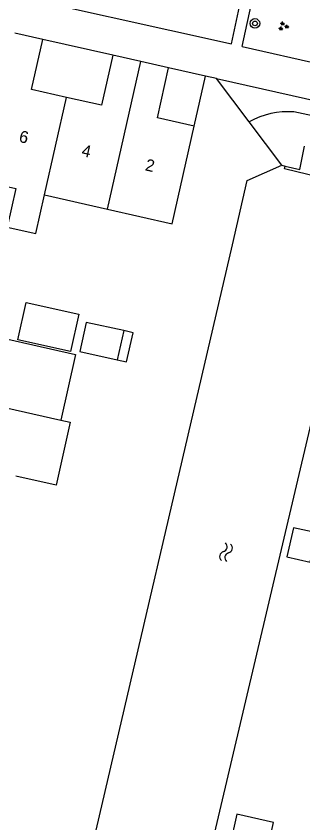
# Model space of a CAD drawing. Extents: x 128000 to 131008, y 398996 to 402500.
# Drawn here: x 129082.2 to 129106.2, y 399151.7 to 399219.2 of the extents above; entities that cross this region are included whole.
import ezdxf

# ---------------------------------------------------------------- set-up
doc = ezdxf.new("R2010")
doc.units = 0
for name, color, linetype in [('gg-afsc-erfafscheiding', 7, 'Continuous'), ('gg-anno-huisnummerreeks BGT', 7, 'Continuous'), ('gg-bbg-gedigitaliseerde bebouwing', 7, 'Continuous'), ('gg-bbg-gedigitaliseerde bijgebouw', 7, 'Continuous'), ('gg-bbg-hoofdgebouw', 7, 'Continuous'), ('gg-bbg-luifel en loopbrug', 7, 'Continuous'), ('gg-bbg-tussenscheiding', 7, 'Continuous'), ('gg-knt-BGT kruinlijn', 7, 'Continuous'), ('gg-knt-verharding', 7, 'Continuous'), ('gg-kntw-beschoeiing', 7, 'Continuous'), ('gg-kwrk-uitstroombak niveau min 01', 7, 'Continuous'), ('gt-grn-vlakafsluiter', 7, 'Continuous'), ('gt-symb-boom', 7, 'Continuous'), ('gt-symb-groenvak', 7, 'Continuous'), ('gt-symb-watersymbool', 7, 'Continuous')]:
    doc.layers.add(name, color=color, linetype=linetype)

# ---------------------------------------------------------------- blocks, each defined once
blk = doc.blocks.new('gt0-GRVAK')
at = {"layer": 'gt-symb-groenvak'}
for p, q in [((-0.11, 0.189), (-0.228, 0.24)), ((-0.182, 0.153), (0.088, 0.153)), ((-0.091, 0.211), (-0.156, 0.322)), ((-0.047, 0.214), (-0.047, 0.393)), ((-0.004, 0.211), (0.061, 0.322)), ((0.015, 0.189), (0.133, 0.24)), ((0.262, -0.052), (0.197, 0.059)), ((0.305, -0.049), (0.305, 0.13)), ((0.349, -0.052), (0.414, 0.059)), ((-0.245, -0.228), (-0.363, -0.177)), ((-0.318, -0.264), (-0.047, -0.264)), ((-0.226, -0.206), (-0.291, -0.095)), ((-0.183, -0.203), (-0.183, -0.024)), ((-0.139, -0.206), (-0.074, -0.095)), ((-0.12, -0.228), (-0.002, -0.177)), ((0.243, -0.074), (0.125, -0.023)), ((0.17, -0.11), (0.441, -0.11)), ((0.368, -0.074), (0.486, -0.023))]:
    blk.add_line(p, q, dxfattribs=at)
blk = doc.blocks.new('gt0-BOOM')
at = {"layer": 'gt-symb-boom'}
for radius in [0.4, 0.2]:
    blk.add_circle((0, 0), radius, dxfattribs=at)
blk = doc.blocks.new('gt0-WA')
at = {"layer": 'gt-symb-watersymbool'}
for centre, start, end in [((-0.323, 0.022), 28.07249, 151.92751), ((0.427, 0.422), 208.07248, 331.92751), ((-0.323, -0.428), 28.07249, 151.92751), ((0.427, -0.028), 208.07248, 331.92751)]:
    blk.add_arc(centre, 0.425, start, end, dxfattribs=at)

msp = doc.modelspace()

# ---------------------------------------------------------------- linework, layer by layer
at = {"layer": 'gg-afsc-erfafscheiding'}
msp.add_line((129097.11, 399209.98), (129098.057, 399214.173), dxfattribs=at)
at = {"layer": 'gg-bbg-gedigitaliseerde bebouwing'}
for p, q in [((129084.585, 399204.235), (129089.854, 399203.049)), ((129089.854, 399203.049), (129095.27, 399201.83)), ((129087.172, 399190.906), (129085.949, 399185.416))]:
    msp.add_line(p, q, dxfattribs=at)
for points in [[(129079.308, 399205.423), (129082.18, 399204.776), (129081.456, 399201.558), (129083.859, 399201.016), (129084.585, 399204.235)], [(129085.949, 399185.416), (129086.73, 399185.242), (129085.557, 399179.981), (129082.202, 399180.729)]]:
    msp.add_lwpolyline(points, dxfattribs=at)
at = {"layer": 'gg-bbg-gedigitaliseerde bijgebouw'}
msp.add_line((129091.208, 399192.893), (129090.667, 399190.453), dxfattribs=at)
for points in [[(129082.36, 399192.13), (129083.053, 399195.254), (129087.446, 399194.279), (129086.753, 399191.155), (129082.36, 399192.13)], [(129091.208, 399192.893), (129088.084, 399193.586), (129087.543, 399191.146), (129090.667, 399190.453)]]:
    msp.add_lwpolyline(points, dxfattribs=at)
at = {"layer": 'gg-bbg-hoofdgebouw'}
for p, q in [((129084.44, 399217.241), (129082.092, 399217.771)), ((129092.634, 399215.396), (129090.3, 399215.921)), ((129094.97, 399214.87), (129092.634, 399215.396)), ((129095.27, 399201.83), (129097.11, 399209.98)), ((129076.63, 399193.264), (129087.172, 399190.906))]:
    msp.add_line(p, q, dxfattribs=at)
for points in [[(129086.423, 399212.389), (129083.49, 399213.05), (129084.44, 399217.241)], [(129090.3, 399215.921), (129089.35, 399211.73), (129086.423, 399212.389)], [(129097.11, 399209.98), (129094.031, 399210.671), (129094.97, 399214.87)]]:
    msp.add_lwpolyline(points, dxfattribs=at)
at = {"layer": 'gg-bbg-luifel en loopbrug'}
for points in [[(129090.667, 399190.453), (129091.448, 399190.279), (129091.989, 399192.72), (129091.208, 399192.893)], [(129104.863, 399173.977), (129106.814, 399173.54), (129107.362, 399175.979), (129105.41, 399176.417), (129104.863, 399173.977)], [(129102.571, 399146.55), (129103.735, 399151.781), (129100.678, 399152.461), (129099.515, 399147.23), (129102.571, 399146.55)]]:
    msp.add_lwpolyline(points, dxfattribs=at)
at = {"layer": 'gg-bbg-tussenscheiding'}
for p, q in [((129089.854, 399203.049), (129092.634, 399215.396)), ((129084.585, 399204.235), (129086.423, 399212.389)), ((129074.145, 399188.052), (129085.949, 399185.416))]:
    msp.add_line(p, q, dxfattribs=at)
at = {"layer": 'gg-knt-BGT kruinlijn'}
msp.add_line((129109.962, 399210.229), (129105.44, 399211.18), dxfattribs=at)
msp.add_arc((129104.964, 399204.58), 6.617, 85.87764, 119.46924, dxfattribs=at)
at = {"layer": 'gg-knt-verharding'}
for p, q in [((129101.106, 399216.661), (129102.154, 399221.359)), ((129090.3, 399215.921), (129084.44, 399217.241)), ((129101.106, 399216.661), (129116.523, 399213.181)), ((129098.057, 399214.173), (129094.97, 399214.87)), ((129098.963, 399213.969), (129098.057, 399214.173)), ((129098.963, 399213.969), (129115.534, 399210.228))]:
    msp.add_line(p, q, dxfattribs=at)
msp.add_lwpolyline([(129079.806, 399221.407), (129100.224, 399216.862), (129101.237, 399221.567)], dxfattribs=at)
at = {"layer": 'gg-kntw-beschoeiing'}
msp.add_line((129104.45, 399206.721), (129104.72, 399206.656), dxfattribs=at)
for points in [[(129088.918, 399143.38), (129087.558, 399145.397), (129100.315, 399200.069), (129101.531, 399205.44), (129104.45, 399206.721)], [(129094.898, 399142.046), (129096.971, 399143.016), (129109.899, 399197.895), (129111.01, 399202.77), (129109.246, 399205.42)]]:
    msp.add_lwpolyline(points, dxfattribs=at)
at = {"layer": 'gg-kwrk-uitstroombak niveau min 01'}
for points in [[(129104.72, 399206.656), (129105.932, 399206.368), (129106.34, 399208.33)], [(129108.61, 399205.732), (129108.561, 399205.485), (129104.669, 399206.414), (129104.72, 399206.656)]]:
    msp.add_lwpolyline(points, dxfattribs=at)
at = {"layer": 'gt-grn-vlakafsluiter'}
for p, q in [((129101.709, 399210.341), (129098.963, 399213.969)), ((129104.45, 399206.721), (129101.709, 399210.341))]:
    msp.add_line(p, q, dxfattribs=at)

# ---------------------------------------------------------------- block references
at = {"layer": 'gt-symb-boom'}
msp.add_blockref('gt0-BOOM', (129102.188, 399218.58), dxfattribs=at)
at = {"layer": 'gt-symb-groenvak'}
msp.add_blockref('gt0-GRVAK', (129104.552, 399218.337), dxfattribs=at)
at = {"layer": 'gt-symb-watersymbool', "rotation": 77.06118937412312}
msp.add_blockref('gt0-WA', (129099.752, 399174.318), dxfattribs=at)

# ---------------------------------------------------------------- texts
at = {"layer": 'gg-anno-huisnummerreeks BGT'}
for s, rotation, p in [('6', 347.3, (129082.394, 399208.683)), ('4', 347.3, (129087.628, 399207.504)), ('2', 347.4, (129092.947, 399206.302))]:
    msp.add_text(s, height=1, rotation=rotation, dxfattribs=at).set_placement(p)

doc.saveas('drawing.dxf')
